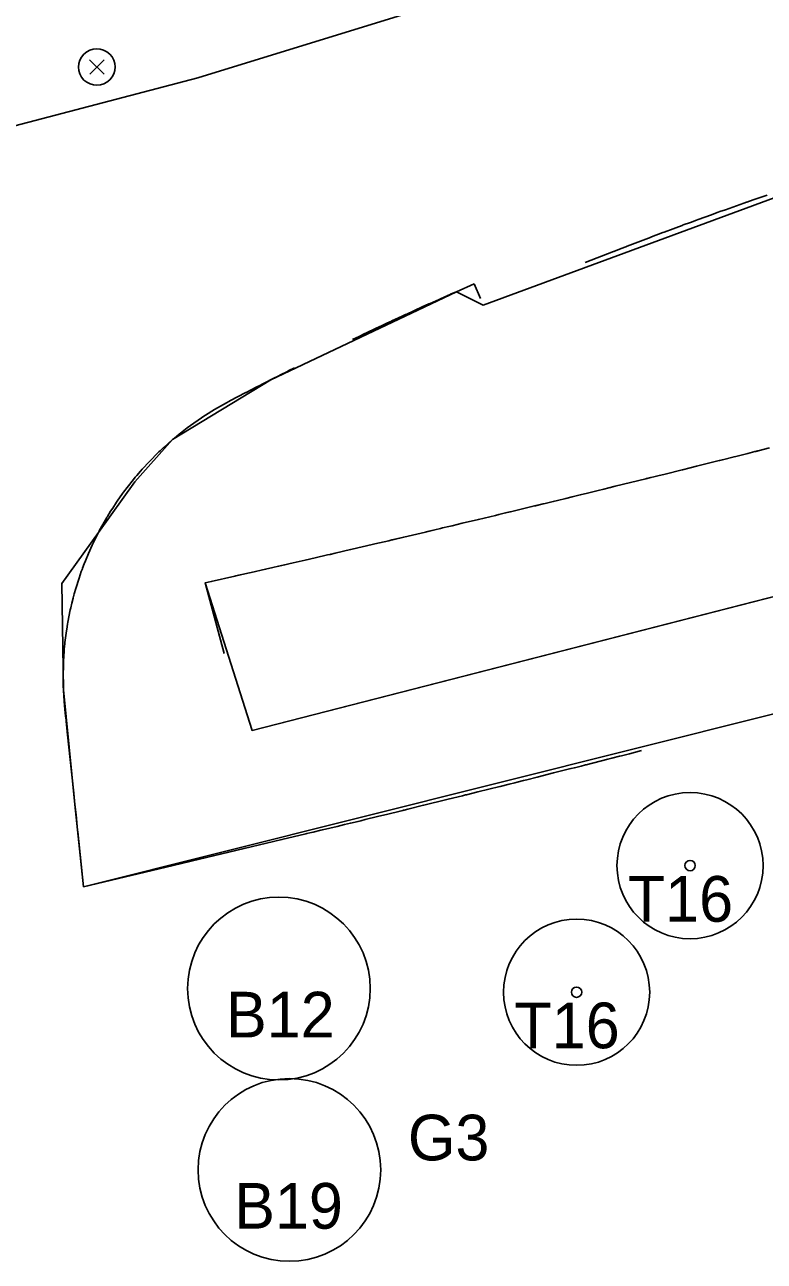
# Model space of a CAD drawing. Extents: x 0 to 512122, y 0 to 6212554.
# Drawn here: x 511644.82 to 511665.07, y 6211756.78 to 6211790.61 of the extents above; entities that cross this region are included whole.
import ezdxf

# ---------------------------------------------------------------- set-up
doc = ezdxf.new("R2010")
doc.units = 0
for name, color, linetype in [('_lights', 7, 'Continuous'), ('_LØ1', 7, 'Continuous'), ('L40 jord udlagt muld og grøft', 7, 'Continuous'), ('Skel', 7, 'Continuous'), ('TV_U_AFM_Symbl_Gul', 7, 'Continuous'), ('TV_U_LYS_Mastenummer', 7, 'Continuous')]:
    doc.layers.add(name, color=color, linetype=linetype)

# ---------------------------------------------------------------- blocks, each defined once
blk = doc.blocks.new('SOLITAIRE TREES')
at = {"layer": 'Skel'}
for radius in [2, 0.141]:
    blk.add_circle((0, 0), radius, dxfattribs=at)

msp = doc.modelspace()

# ---------------------------------------------------------------- linework, layer by layer
at = {"layer": '_lights'}
for p, q in [((511646.601, 6211789.653), (511646.995, 6211789.259)), ((511646.999, 6211789.657), (511646.605, 6211789.262))]:
    msp.add_line(p, q, dxfattribs=at)
for start, end in [(315.5636, 315), (315, 315.5636)]:
    msp.add_arc((511646.798, 6211789.456), 0.5, start, end, dxfattribs=at)
at = {"layer": '_LØ1'}
msp.add_lwpolyline([(511702.714, 6211817.514), (511693.252, 6211814.953), (511685.346, 6211812.561), (511677.773, 6211809.954), (511671.505, 6211807.315), (511662.231, 6211802.844), (511656.509, 6211799.747), (511650.335, 6211796.231), (511643.776, 6211792.971), (511634.493, 6211789.017), (511624.846, 6211785.675), (511625.405, 6211783.248), (511637.482, 6211785.992), (511649.559, 6211789.163), (511662.877, 6211793.269), (511676.5, 6211798.047), (511692.013, 6211804.326), (511708.572, 6211812.03)], dxfattribs=at)
at = {"layer": 'L40 jord udlagt muld og grøft'}
for p, q in [((511651.045, 6211771.305), (511676.359, 6211777.793)), ((511649.76, 6211775.342), (511650.287, 6211773.413)), ((511649.76, 6211775.342), (511650.287, 6211773.413)), ((511649.76, 6211775.342), (511651.045, 6211771.305))]:
    msp.add_line(p, q, dxfattribs=at)
msp.add_lwpolyline([(511684.238, 6211777.086), (511685.25, 6211778.239), (511684.16, 6211780.885), (511682.708, 6211783.396), (511681.248, 6211784.873), (511678.906, 6211786.597), (511676.014, 6211787.668), (511673.894, 6211787.95), (511671.779, 6211787.807), (511669.965, 6211787.585), (511657.374, 6211782.942), (511656.638, 6211783.31), (511651.559, 6211780.896), (511648.87, 6211779.262), (511647.84, 6211778.11), (511646.84, 6211776.718), (511645.839, 6211775.327), (511645.883, 6211772.412), (511646.199, 6211769.278), (511646.437, 6211767.028), (511669.045, 6211772.691)], close=True, dxfattribs=at)
for points in [[(511665.15, 6211785.954), (511664.759, 6211785.819), (511664.591, 6211785.76), (511664.576, 6211785.755), (511664.504, 6211785.73), (511664.004, 6211785.553), (511663.854, 6211785.5), (511663.802, 6211785.481), (511663.638, 6211785.422), (511663.618, 6211785.415), (511663.257, 6211785.284), (511663.208, 6211785.267), (511663.047, 6211785.207), (511662.849, 6211785.135), (511662.824, 6211785.125), (511662.646, 6211785.059), (511662.574, 6211785.033), (511662.331, 6211784.942), (511662.289, 6211784.926), (511661.984, 6211784.811), (511661.922, 6211784.787), (511661.898, 6211784.778), (511661.317, 6211784.556), (511661.276, 6211784.54), (511661.147, 6211784.49), (511660.949, 6211784.413), (511660.94, 6211784.41), (511660.163, 6211784.104)], [(511657.124, 6211783.524), (511656.638, 6211783.31), (511656.59, 6211783.289), (511656.548, 6211783.27), (511656.542, 6211783.268), (511656.494, 6211783.247), (511656.447, 6211783.226), (511656.4, 6211783.204), (511656.388, 6211783.199), (511656.325, 6211783.171), (511656.306, 6211783.162), (511656.225, 6211783.126), (511656.165, 6211783.1), (511655.901, 6211782.981), (511655.886, 6211782.974), (511655.705, 6211782.892), (511655.263, 6211782.69), (511655.257, 6211782.687), (511655.246, 6211782.682), (511655.19, 6211782.656), (511655.174, 6211782.649), (511655.055, 6211782.594), (511654.87, 6211782.508), (511654.863, 6211782.505), (511654.82, 6211782.485), (511654.734, 6211782.445), (511654.612, 6211782.388), (511654.442, 6211782.308), (511654.393, 6211782.285), (511654.387, 6211782.282), (511654.057, 6211782.126), (511654.035, 6211782.115), (511653.976, 6211782.087), (511653.795, 6211782.001)], [(511657.298, 6211783.123), (511657.124, 6211783.524)], [(511652.204, 6211781.223), (511652.039, 6211781.14), (511652.015, 6211781.128), (511651.823, 6211781.031), (511651.783, 6211781.011), (511651.725, 6211780.982), (511651.679, 6211780.958), (511651.645, 6211780.941), (511651.378, 6211780.805), (511651.307, 6211780.769), (511651.282, 6211780.756), (511651.16, 6211780.694), (511650.887, 6211780.553), (511650.876, 6211780.547), (511650.442, 6211780.321), (511650.431, 6211780.315), (511650.397, 6211780.297), (511650.364, 6211780.28), (511650.358, 6211780.277), (511650.347, 6211780.271), (511650.02, 6211780.085), (511650.018, 6211780.084), (511649.771, 6211779.93), (511649.757, 6211779.922), (511649.274, 6211779.585), (511649.135, 6211779.478), (511649.122, 6211779.468), (511649.052, 6211779.412), (511648.919, 6211779.303), (511648.87, 6211779.262), (511648.631, 6211779.051), (511648.621, 6211779.042), (511648.531, 6211778.958), (511648.496, 6211778.925), (511648.221, 6211778.649), (511648.054, 6211778.468), (511648.051, 6211778.465), (511648.042, 6211778.455), (511647.99, 6211778.396), (511647.889, 6211778.279), (511647.85, 6211778.233), (511647.8, 6211778.172), (511647.627, 6211777.954), (511647.532, 6211777.827), (511647.502, 6211777.787), (511647.355, 6211777.579), (511647.339, 6211777.555), (511647.231, 6211777.391), (511647.173, 6211777.301), (511647.089, 6211777.163), (511647.073, 6211777.136), (511647.07, 6211777.131), (511646.961, 6211776.943), (511646.875, 6211776.786), (511646.858, 6211776.753), (511646.84, 6211776.718), (511646.714, 6211776.468), (511646.705, 6211776.448), (511646.702, 6211776.443), (511646.67, 6211776.375), (511646.668, 6211776.37), (511646.567, 6211776.145), (511646.566, 6211776.142), (511646.485, 6211775.948), (511646.451, 6211775.861), (511646.408, 6211775.748), (511646.401, 6211775.73), (511646.373, 6211775.651), (511646.312, 6211775.475), (511646.293, 6211775.419), (511646.238, 6211775.242), (511646.222, 6211775.19), (511646.181, 6211775.047), (511646.171, 6211775.009), (511646.165, 6211774.986), (511646.162, 6211774.976), (511646.149, 6211774.926), (511646.113, 6211774.784), (511646.084, 6211774.661), (511646.071, 6211774.601), (511646.005, 6211774.268), (511646.003, 6211774.257), (511645.998, 6211774.224), (511645.995, 6211774.211), (511645.974, 6211774.078), (511645.966, 6211774.029), (511645.925, 6211773.709), (511645.922, 6211773.679), (511645.907, 6211773.526), (511645.905, 6211773.5), (511645.901, 6211773.45), (511645.895, 6211773.369), (511645.895, 6211773.364), (511645.883, 6211773.162), (511645.881, 6211773.096), (511645.875, 6211772.786), (511645.875, 6211772.718), (511645.876, 6211772.67), (511645.877, 6211772.582), (511645.88, 6211772.493), (511645.882, 6211772.445), (511645.883, 6211772.409), (511645.884, 6211772.394), (511645.902, 6211772.111), (511645.913, 6211771.979), (511645.922, 6211771.891), (511645.943, 6211771.699), (511645.954, 6211771.592), (511645.957, 6211771.567), (511645.97, 6211771.441), (511645.97, 6211771.438), (511645.975, 6211771.39), (511645.989, 6211771.265), (511646.033, 6211770.846), (511646.06, 6211770.59), (511646.166, 6211769.588), (511646.167, 6211769.581), (511646.188, 6211769.376), (511646.199, 6211769.278), (511646.228, 6211768.999), (511646.262, 6211768.678), (511646.272, 6211768.587), (511646.278, 6211768.53), (511646.437, 6211767.028)], [(511665.211, 6211779.036), (511665.04, 6211778.993), (511664.832, 6211778.94), (511664.806, 6211778.933), (511664.618, 6211778.886), (511664.542, 6211778.867), (511664.286, 6211778.803), (511664.242, 6211778.792), (511663.919, 6211778.711), (511663.854, 6211778.694), (511663.828, 6211778.688), (511663.214, 6211778.534), (511663.171, 6211778.524), (511663.035, 6211778.49), (511662.825, 6211778.437), (511662.815, 6211778.435), (511662.356, 6211778.321), (511662.156, 6211778.272), (511662.048, 6211778.245), (511661.965, 6211778.224), (511661.961, 6211778.223), (511661.959, 6211778.223), (511661.843, 6211778.194), (511661.821, 6211778.189), (511660.99, 6211777.984), (511660.857, 6211777.952), (511660.817, 6211777.942), (511660.812, 6211777.941), (511660.671, 6211777.906), (511660.523, 6211777.87), (511660.224, 6211777.797), (511660.031, 6211777.75), (511659.813, 6211777.697), (511659.633, 6211777.653), (511659.404, 6211777.597), (511659.289, 6211777.569), (511659.073, 6211777.517), (511659.017, 6211777.504), (511658.808, 6211777.453), (511658.78, 6211777.447), (511658.709, 6211777.429), (511658.123, 6211777.288), (511658.105, 6211777.284), (511657.984, 6211777.255), (511657.804, 6211777.212), (511657.71, 6211777.189), (511657.709, 6211777.189), (511657.243, 6211777.078), (511656.799, 6211776.972), (511656.52, 6211776.906), (511656.434, 6211776.885), (511656.263, 6211776.845), (511656.2, 6211776.83), (511656.05, 6211776.794), (511655.803, 6211776.736), (511655.794, 6211776.734), (511655.199, 6211776.594), (511654.896, 6211776.523), (511654.872, 6211776.517), (511654.789, 6211776.497), (511654.403, 6211776.407), (511654.333, 6211776.391), (511653.783, 6211776.263), (511653.743, 6211776.253), (511653.318, 6211776.155), (511653.216, 6211776.131), (511653.205, 6211776.129), (511653.182, 6211776.123), (511653.108, 6211776.106), (511652.778, 6211776.03), (511652.502, 6211775.966), (511652.17, 6211775.89), (511652.05, 6211775.863), (511651.979, 6211775.846), (511651.778, 6211775.8), (511651.772, 6211775.799), (511651.613, 6211775.763), (511651.415, 6211775.717), (511651.02, 6211775.627), (511650.977, 6211775.618), (511650.766, 6211775.57), (511650.677, 6211775.55), (511650.599, 6211775.532), (511650.576, 6211775.527), (511649.929, 6211775.38), (511649.76, 6211775.342)], [(511665.211, 6211779.036), (511665.04, 6211778.993), (511664.832, 6211778.94), (511664.806, 6211778.933), (511664.618, 6211778.886), (511664.542, 6211778.867), (511664.286, 6211778.803), (511664.242, 6211778.792), (511663.919, 6211778.711), (511663.854, 6211778.694), (511663.828, 6211778.688), (511663.214, 6211778.534), (511663.171, 6211778.524), (511663.035, 6211778.49), (511662.825, 6211778.437), (511662.815, 6211778.435), (511662.356, 6211778.321), (511662.156, 6211778.272), (511662.048, 6211778.245), (511661.965, 6211778.224), (511661.961, 6211778.223), (511661.959, 6211778.223), (511661.843, 6211778.194), (511661.821, 6211778.189), (511660.99, 6211777.984), (511660.857, 6211777.952), (511660.817, 6211777.942), (511660.812, 6211777.941), (511660.671, 6211777.906), (511660.523, 6211777.87), (511660.224, 6211777.797), (511660.031, 6211777.75), (511659.813, 6211777.697), (511659.633, 6211777.653), (511659.404, 6211777.597), (511659.289, 6211777.569), (511659.073, 6211777.517), (511659.017, 6211777.504), (511658.808, 6211777.453), (511658.78, 6211777.447), (511658.709, 6211777.429), (511658.123, 6211777.288), (511658.105, 6211777.284), (511657.984, 6211777.255), (511657.804, 6211777.212), (511657.71, 6211777.189), (511657.709, 6211777.189), (511657.243, 6211777.078), (511656.799, 6211776.972), (511656.52, 6211776.906), (511656.434, 6211776.885), (511656.263, 6211776.845), (511656.2, 6211776.83), (511656.05, 6211776.794), (511655.803, 6211776.736), (511655.794, 6211776.734), (511655.199, 6211776.594), (511654.896, 6211776.523), (511654.872, 6211776.517), (511654.789, 6211776.497), (511654.403, 6211776.407), (511654.333, 6211776.391), (511653.783, 6211776.263), (511653.743, 6211776.253), (511653.318, 6211776.155), (511653.216, 6211776.131), (511653.205, 6211776.129), (511653.182, 6211776.123), (511653.108, 6211776.106), (511652.778, 6211776.03), (511652.502, 6211775.966), (511652.17, 6211775.89), (511652.05, 6211775.863), (511651.979, 6211775.846), (511651.778, 6211775.8), (511651.772, 6211775.799), (511651.613, 6211775.763), (511651.415, 6211775.717), (511651.02, 6211775.627), (511650.977, 6211775.618), (511650.766, 6211775.57), (511650.677, 6211775.55), (511650.599, 6211775.532), (511650.576, 6211775.527), (511649.929, 6211775.38), (511649.76, 6211775.342)], [(511665.211, 6211779.036), (511665.04, 6211778.993), (511664.832, 6211778.94), (511664.806, 6211778.933), (511664.618, 6211778.886), (511664.542, 6211778.867), (511664.286, 6211778.803), (511664.242, 6211778.792), (511663.919, 6211778.711), (511663.854, 6211778.694), (511663.828, 6211778.688), (511663.214, 6211778.534), (511663.171, 6211778.524), (511663.035, 6211778.49), (511662.825, 6211778.437), (511662.815, 6211778.435), (511662.356, 6211778.321), (511662.156, 6211778.272), (511662.048, 6211778.245), (511661.965, 6211778.224), (511661.961, 6211778.223), (511661.959, 6211778.223), (511661.843, 6211778.194), (511661.821, 6211778.189), (511660.99, 6211777.984), (511660.857, 6211777.952), (511660.817, 6211777.942), (511660.812, 6211777.941), (511660.671, 6211777.906), (511660.523, 6211777.87), (511660.224, 6211777.797), (511660.031, 6211777.75), (511659.813, 6211777.697), (511659.633, 6211777.653), (511659.404, 6211777.597), (511659.289, 6211777.569), (511659.073, 6211777.517), (511659.017, 6211777.504), (511658.808, 6211777.453), (511658.78, 6211777.447), (511658.709, 6211777.429), (511658.123, 6211777.288), (511658.105, 6211777.284), (511657.984, 6211777.255), (511657.804, 6211777.212), (511657.71, 6211777.189), (511657.709, 6211777.189), (511657.243, 6211777.078), (511656.799, 6211776.972), (511656.52, 6211776.906), (511656.434, 6211776.885), (511656.263, 6211776.845), (511656.2, 6211776.83), (511656.05, 6211776.794), (511655.803, 6211776.736), (511655.794, 6211776.734), (511655.199, 6211776.594), (511654.896, 6211776.523), (511654.872, 6211776.517), (511654.789, 6211776.497), (511654.403, 6211776.407), (511654.333, 6211776.391), (511653.783, 6211776.263), (511653.743, 6211776.253), (511653.318, 6211776.155), (511653.216, 6211776.131), (511653.205, 6211776.129), (511653.182, 6211776.123), (511653.108, 6211776.106), (511652.778, 6211776.03), (511652.502, 6211775.966), (511652.17, 6211775.89), (511652.05, 6211775.863), (511651.979, 6211775.846), (511651.778, 6211775.8), (511651.772, 6211775.799), (511651.613, 6211775.763), (511651.415, 6211775.717), (511651.02, 6211775.627), (511650.977, 6211775.618), (511650.766, 6211775.57), (511650.677, 6211775.55), (511650.599, 6211775.532), (511650.576, 6211775.527), (511649.929, 6211775.38), (511649.76, 6211775.342)], [(511665.211, 6211779.036), (511665.04, 6211778.993), (511664.806, 6211778.933), (511664.618, 6211778.886), (511664.542, 6211778.867), (511664.286, 6211778.803), (511664.242, 6211778.792), (511663.919, 6211778.711), (511663.828, 6211778.688), (511663.214, 6211778.534), (511663.035, 6211778.49), (511662.815, 6211778.435), (511662.356, 6211778.321), (511662.156, 6211778.272), (511662.048, 6211778.245), (511661.959, 6211778.223), (511661.821, 6211778.189), (511660.99, 6211777.984), (511660.812, 6211777.941), (511660.671, 6211777.906), (511660.523, 6211777.87), (511660.224, 6211777.797), (511660.031, 6211777.75), (511659.813, 6211777.697), (511659.633, 6211777.653), (511659.404, 6211777.597), (511659.289, 6211777.569), (511659.073, 6211777.517), (511659.017, 6211777.504), (511658.78, 6211777.447), (511658.709, 6211777.429), (511658.123, 6211777.288), (511657.984, 6211777.255), (511657.804, 6211777.212), (511657.709, 6211777.189), (511657.243, 6211777.078), (511656.799, 6211776.972), (511656.52, 6211776.906), (511656.434, 6211776.885), (511656.263, 6211776.845), (511656.2, 6211776.83), (511656.05, 6211776.794), (511655.794, 6211776.734), (511655.199, 6211776.594), (511654.872, 6211776.517), (511654.789, 6211776.497), (511654.403, 6211776.407), (511654.333, 6211776.391), (511653.783, 6211776.263), (511653.743, 6211776.253), (511653.318, 6211776.155), (511653.182, 6211776.123), (511653.108, 6211776.106), (511652.778, 6211776.03), (511652.502, 6211775.966), (511652.17, 6211775.89), (511652.05, 6211775.863), (511651.979, 6211775.846), (511651.772, 6211775.799), (511651.613, 6211775.763), (511651.415, 6211775.717), (511651.02, 6211775.627), (511650.977, 6211775.618), (511650.766, 6211775.57), (511650.576, 6211775.527), (511649.929, 6211775.38), (511649.76, 6211775.342), (511651.045, 6211771.305), (511676.359, 6211777.793)], [(511650.412, 6211767.976), (511651.863, 6211768.321), (511652.521, 6211768.478), (511652.545, 6211768.484), (511652.624, 6211768.503), (511652.715, 6211768.524), (511652.93, 6211768.575), (511652.973, 6211768.586), (511653.375, 6211768.681), (511653.577, 6211768.729), (511653.738, 6211768.768), (511653.745, 6211768.769), (511653.949, 6211768.818), (511654.021, 6211768.835), (511654.143, 6211768.864), (511654.48, 6211768.947), (511654.761, 6211769.016), (511655.097, 6211769.099), (511655.171, 6211769.117), (511655.195, 6211769.123), (511655.206, 6211769.126), (511655.31, 6211769.151), (511655.742, 6211769.257), (511655.783, 6211769.268), (511656.341, 6211769.405), (511656.413, 6211769.423), (511656.805, 6211769.519), (511656.89, 6211769.54), (511656.914, 6211769.546), (511657.222, 6211769.622), (511657.827, 6211769.771), (511657.837, 6211769.773), (511658.088, 6211769.835), (511658.24, 6211769.872), (511658.305, 6211769.888), (511658.479, 6211769.933), (511658.566, 6211769.955), (511658.849, 6211770.027), (511659.3, 6211770.141), (511659.773, 6211770.261), (511659.774, 6211770.262), (511659.869, 6211770.286), (511660.052, 6211770.332), (511660.175, 6211770.364), (511660.194, 6211770.368), (511660.789, 6211770.519), (511660.862, 6211770.538), (511660.89, 6211770.545), (511661.102, 6211770.599), (511661.159, 6211770.613), (511661.378, 6211770.669), (511661.706, 6211770.752)], [(511650.855, 6211768.081), (511648.889, 6211767.613), (511646.437, 6211767.028)], [(511646.437, 6211767.028), (511650.412, 6211767.976)]]:
    msp.add_lwpolyline(points, dxfattribs=at)
at = {"layer": 'TV_U_LYS_Mastenummer'}
for centre in [(511651.781, 6211764.244), (511651.781, 6211764.244), (511652.069, 6211759.281), (511652.069, 6211759.281)]:
    msp.add_circle(centre, 2.5, dxfattribs=at)

# ---------------------------------------------------------------- block references
at = {"layer": 'Skel'}
for p in [(511663.035, 6211767.606), (511659.931, 6211764.143)]:
    msp.add_blockref('SOLITAIRE TREES', p, dxfattribs=at)

# ---------------------------------------------------------------- texts
at = {"layer": 'TV_U_AFM_Symbl_Gul'}
for s, p in [('T16', (511661.333, 6211766.071)), ('B12', (511650.334, 6211762.904)), ('T16', (511658.229, 6211762.609)), ('G3', (511655.313, 6211759.541)), ('B19', (511650.558, 6211757.673))]:
    msp.add_text(s, height=1.25, dxfattribs=at).set_placement(p)

doc.saveas('drawing.dxf')
